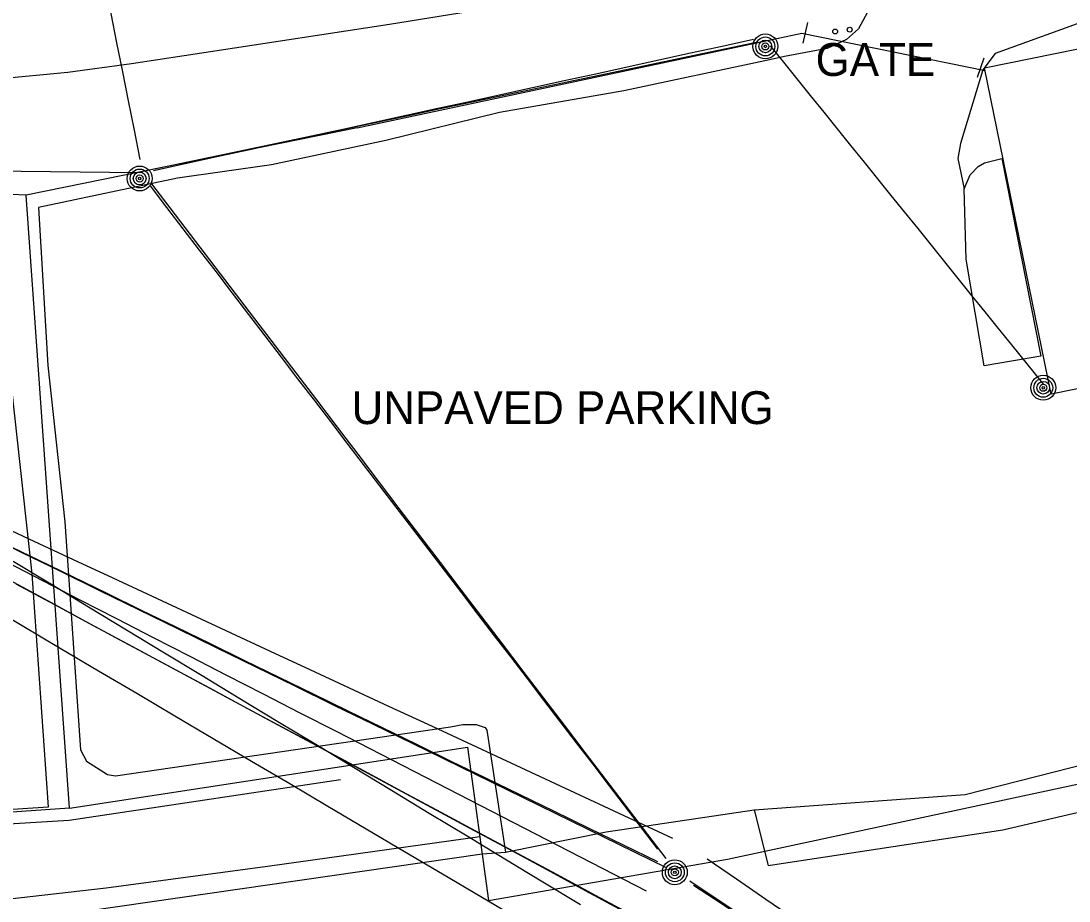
# Model space of a CAD drawing. Extents: x 368532 to 392481, y 10654822 to 10676899.
# Drawn here: x 383387.4 to 383547, y 10657089.3 to 10657223.4 of the extents above; entities that cross this region are included whole.
import ezdxf

# ---------------------------------------------------------------- set-up
doc = ezdxf.new("R2010")
doc.units = 0
for name, color, linetype in [('p_Catenary', 7, 'Continuous'), ('p_dtm sidewalk', 7, 'Continuous'), ('p_dtm slab', 7, 'Continuous'), ('p_railroad rr control', 7, 'Continuous'), ('p_road general road feature', 7, 'Continuous'), ('p_road guard fences', 7, 'Continuous'), ('p_structure building', 7, 'Continuous'), ('p_structure fence', 7, 'Continuous'), ('p_structure unidentified', 7, 'Continuous'), ('p_utility general pole', 7, 'Continuous')]:
    doc.layers.add(name, color=color, linetype=linetype)

msp = doc.modelspace()

# ---------------------------------------------------------------- linework, layer by layer
at = {"layer": 'p_Catenary'}
for points in [[(383405.53, 10657202.3), (383404.65, 10657206.74), (383403.77, 10657211.19), (383402.88, 10657215.63), (383402, 10657220.07), (383401.11, 10657224.52), (383400.23, 10657228.96), (383399.34, 10657233.4), (383398.46, 10657237.85), (383397.57, 10657242.29), (383396.69, 10657246.73), (383395.81, 10657251.18), (383394.92, 10657255.62), (383394.04, 10657260.06), (383393.15, 10657264.51), (383392.27, 10657268.95), (383391.38, 10657273.39), (383390.5, 10657277.84), (383389.61, 10657282.28), (383388.73, 10657286.72)], [(383407.57, 10657200.6), (383412.38, 10657201.65), (383417.19, 10657202.71), (383422, 10657203.76), (383426.81, 10657204.81), (383431.62, 10657205.87), (383436.43, 10657206.92), (383441.24, 10657207.97), (383446.05, 10657209.03), (383450.86, 10657210.08), (383455.68, 10657211.13), (383460.49, 10657212.19), (383465.3, 10657213.24), (383470.11, 10657214.29), (383474.92, 10657215.35), (383479.73, 10657216.4), (383484.54, 10657217.45), (383489.35, 10657218.51), (383494.16, 10657219.56), (383498.97, 10657220.62)], [(383407.73, 10657200.85), (383412.56, 10657201.87), (383417.4, 10657202.89), (383422.24, 10657203.91), (383427.07, 10657204.93), (383431.91, 10657205.94), (383436.74, 10657206.96), (383441.58, 10657207.98), (383446.41, 10657209), (383451.25, 10657210.02), (383456.08, 10657211.04), (383460.92, 10657212.06), (383465.76, 10657213.07), (383470.59, 10657214.09), (383475.43, 10657215.11), (383480.26, 10657216.13), (383485.1, 10657217.15), (383489.93, 10657218.17), (383494.77, 10657219.18), (383499.61, 10657220.2)], [(383501.49, 10657219.61), (383503.53, 10657217.08), (383505.57, 10657214.54), (383507.61, 10657212.01), (383509.66, 10657209.48), (383511.7, 10657206.95), (383513.74, 10657204.41), (383515.79, 10657201.88), (383517.83, 10657199.35), (383519.87, 10657196.81), (383521.92, 10657194.28), (383523.96, 10657191.75), (383526, 10657189.21), (383528.04, 10657186.68), (383530.09, 10657184.15), (383532.13, 10657181.62), (383534.17, 10657179.08), (383536.22, 10657176.55), (383538.26, 10657174.02), (383543.11, 10657168)], [(383382.93, 10657200.54), (383387.42, 10657200.48), (383391.9, 10657200.43), (383396.39, 10657200.38), (383400.87, 10657200.33), (383405.36, 10657200.28)], [(383407.06, 10657198.24), (383409.55, 10657194.98), (383412.05, 10657191.71), (383414.54, 10657188.45), (383417.04, 10657185.19), (383419.54, 10657181.92), (383422.03, 10657178.66), (383424.53, 10657175.4), (383427.03, 10657172.14), (383429.52, 10657168.87), (383432.02, 10657165.61), (383434.52, 10657162.35), (383437.01, 10657159.08), (383439.51, 10657155.82), (383442.01, 10657152.56), (383444.5, 10657149.3), (383447, 10657146.03), (383449.49, 10657142.77), (383451.99, 10657139.51), (383454.49, 10657136.24), (383456.98, 10657132.98), (383459.48, 10657129.72), (383461.98, 10657126.46), (383464.47, 10657123.19), (383466.97, 10657119.93), (383469.47, 10657116.67), (383471.96, 10657113.4), (383474.46, 10657110.14), (383476.96, 10657106.88), (383484.34, 10657097.22)], [(383407.12, 10657198.79), (383422.94, 10657178.02), (383426.09, 10657173.89), (383429.23, 10657169.77), (383432.38, 10657165.64), (383435.52, 10657161.51), (383438.67, 10657157.38), (383441.81, 10657153.25), (383444.96, 10657149.12), (383448.1, 10657144.99), (383451.25, 10657140.86), (383454.39, 10657136.73), (383457.54, 10657132.6), (383460.68, 10657128.47), (383463.83, 10657124.34), (383466.97, 10657120.21), (383470.12, 10657116.08), (383473.26, 10657111.95), (383476.41, 10657107.82), (383485.59, 10657095.77)], [(383383.35, 10657146.92), (383389.35, 10657144.13), (383395.35, 10657141.34), (383401.35, 10657138.55), (383407.35, 10657135.76), (383413.36, 10657132.97), (383419.36, 10657130.18), (383425.36, 10657127.39), (383431.36, 10657124.6), (383437.36, 10657121.81), (383443.36, 10657119.02), (383449.36, 10657116.23), (383486.62, 10657098.91)], [(383381.46, 10657145.36), (383387.42, 10657142.45), (383393.38, 10657139.54), (383399.33, 10657136.63), (383405.29, 10657133.72), (383411.24, 10657130.81), (383417.2, 10657127.9), (383423.15, 10657124.98), (383429.11, 10657122.07), (383435.06, 10657119.16), (383441.02, 10657116.25), (383446.97, 10657113.34), (383485.65, 10657094.43)], [(383384.74, 10657143.85), (383389.98, 10657141.3), (383395.22, 10657138.74), (383400.46, 10657136.19), (383405.7, 10657133.63), (383410.95, 10657131.08), (383416.19, 10657128.52), (383421.43, 10657125.97), (383426.67, 10657123.42), (383431.91, 10657120.86), (383437.16, 10657118.31), (383442.4, 10657115.75), (383447.64, 10657113.2), (383452.88, 10657110.64), (383458.12, 10657108.09), (383463.36, 10657105.53), (383468.61, 10657102.98), (383473.85, 10657100.42), (383479.09, 10657097.87), (383484.33, 10657095.32)], [(383385.17, 10657140.96), (383390.76, 10657138.09), (383396.35, 10657135.22), (383401.93, 10657132.35), (383407.52, 10657129.47), (383413.11, 10657126.6), (383418.7, 10657123.73), (383424.29, 10657120.86), (383429.88, 10657117.99), (383435.47, 10657115.12), (383482.63, 10657090.88)], [(383386.17, 10657141.1), (383391.93, 10657137.61), (383397.69, 10657134.12), (383403.46, 10657130.63), (383409.22, 10657127.14), (383414.98, 10657123.65), (383420.74, 10657120.17), (383426.51, 10657116.68), (383432.27, 10657113.19), (383438.03, 10657109.7), (383443.8, 10657106.21), (383449.56, 10657102.72), (383455.32, 10657099.23), (383461.09, 10657095.75), (383466.85, 10657092.26), (383472.61, 10657088.77)], [(383385.57, 10657138.22), (383391.42, 10657135.07), (383397.27, 10657131.91), (383403.12, 10657128.76), (383408.97, 10657125.61), (383414.82, 10657122.46), (383420.67, 10657119.31), (383426.52, 10657116.16), (383432.37, 10657113), (383438.22, 10657109.85), (383444.07, 10657106.7), (383449.92, 10657103.55), (383455.77, 10657100.4), (383461.62, 10657097.25), (383467.47, 10657094.09), (383473.32, 10657090.94), (383479.17, 10657087.79)], [(383386.6, 10657137.62), (383392.48, 10657134.46), (383398.37, 10657131.3), (383404.25, 10657128.14), (383410.13, 10657124.98), (383416.01, 10657121.82), (383421.9, 10657118.66), (383427.78, 10657115.5), (383433.66, 10657112.34), (383439.54, 10657109.18), (383445.43, 10657106.02), (383451.31, 10657102.86), (383457.19, 10657099.7), (383463.07, 10657096.54), (383468.96, 10657093.39), (383474.84, 10657090.23), (383480.72, 10657087.07)], [(383381.73, 10657134.72), (383387.55, 10657131.28), (383393.37, 10657127.84), (383399.2, 10657124.4), (383405.02, 10657120.96), (383410.84, 10657117.52), (383416.67, 10657114.08), (383422.49, 10657110.64), (383428.31, 10657107.2), (383434.14, 10657103.76), (383439.96, 10657100.32), (383445.78, 10657096.88), (383451.6, 10657093.44), (383457.43, 10657090), (383463.25, 10657086.56)], [(383491.88, 10657095.74), (383496.36, 10657092.68), (383500.83, 10657089.62), (383505.3, 10657086.56), (383509.78, 10657083.5), (383514.25, 10657080.44), (383518.72, 10657077.38), (383523.2, 10657074.32), (383527.67, 10657071.26), (383532.14, 10657068.2), (383536.62, 10657065.14), (383541.09, 10657062.08), (383545.56, 10657059.02), (383550.04, 10657055.96)], [(383489.28, 10657092.39), (383493.58, 10657089.51), (383497.89, 10657086.63), (383502.2, 10657083.75), (383506.51, 10657080.87), (383510.82, 10657077.99), (383515.13, 10657075.11), (383519.44, 10657072.23), (383523.75, 10657069.36), (383528.06, 10657066.48), (383532.36, 10657063.6), (383536.67, 10657060.72), (383540.98, 10657057.84), (383545.29, 10657054.96), (383549.6, 10657052.08)], [(383489.83, 10657091.71), (383494.16, 10657088.86), (383498.48, 10657086), (383502.8, 10657083.14), (383507.12, 10657080.28), (383511.44, 10657077.43), (383515.76, 10657074.57), (383520.08, 10657071.71), (383524.41, 10657068.86), (383528.73, 10657066), (383533.05, 10657063.14), (383537.37, 10657060.28), (383541.69, 10657057.43), (383546.01, 10657054.57), (383550.33, 10657051.71)]]:
    msp.add_lwpolyline(points, dxfattribs=at)
at = {"layer": 'p_dtm sidewalk'}
for p, q in [((383443.51, 10657222.9), (383466.49, 10657226.65)), ((383416.25, 10657218.73), (383443.51, 10657222.9)), ((383404.24, 10657216.89), (383416.25, 10657218.73)), ((383394.51, 10657215.59), (383404.24, 10657216.89)), ((383382.41, 10657214.41), (383394.51, 10657215.59))]:
    msp.add_line(p, q, dxfattribs=at)
at = {"layer": 'p_dtm slab'}
for p, q in [((383534.16, 10657201.76), (383536.76, 10657202.42)), ((383536.76, 10657202.42), (383542.73, 10657172.3)), ((383531.98, 10657199.94), (383533.17, 10657201.23)), ((383533.17, 10657201.23), (383534.16, 10657201.76)), ((383531.05, 10657197.83), (383531.98, 10657199.94)), ((383531.35, 10657187.09), (383531.05, 10657197.83)), ((383534.1, 10657170.82), (383531.35, 10657187.09)), ((383542.73, 10657172.3), (383534.1, 10657170.82))]:
    msp.add_line(p, q, dxfattribs=at)
at = {"layer": 'p_railroad rr control'}
msp.add_lwpolyline([(383232.24, 10657083.62), (383245.35, 10657083.12), (383260.32, 10657082.88), (383274.81, 10657083.05), (383295.48, 10657083.51), (383317.04, 10657084.73), (383336.94, 10657085.81), (383355.23, 10657087.01), (383375.85, 10657088.55), (383400.38, 10657091.33), (383424.95, 10657094.63), (383457.25, 10657099.14)], dxfattribs=at)
at = {"layer": 'p_road general road feature'}
for p, q in [((383563.14, 10657228.39), (383535.75, 10657218.4)), ((383517.31, 10657226.66), (383514.95, 10657222.16)), ((383514.95, 10657222.16), (383513.13, 10657220.56)), ((383513.13, 10657220.56), (383510.2, 10657219.17)), ((383510.2, 10657219.17), (383503.69, 10657217.99)), ((383535.75, 10657218.4), (383533.86, 10657215.94)), ((383501.64, 10657217.5), (383479.21, 10657212.75)), ((383503.69, 10657217.99), (383501.64, 10657217.5)), ((383533.86, 10657215.94), (383530.47, 10657204.72)), ((383479.21, 10657212.75), (383460.28, 10657209.43)), ((383460.28, 10657209.43), (383442.93, 10657205.17)), ((383442.93, 10657205.17), (383425.56, 10657201.44)), ((383530.47, 10657204.72), (383530.06, 10657202.45)), ((383530.06, 10657202.45), (383531.05, 10657197.83)), ((383425.56, 10657201.44), (383411.21, 10657199.43)), ((383411.21, 10657199.43), (383390.07, 10657194.96)), ((383390.07, 10657194.96), (383391.45, 10657170.87)), ((383384.55, 10657179.89), (383389.02, 10657139.16)), ((383391.45, 10657170.87), (383394.08, 10657147.09)), ((383394.08, 10657147.09), (383396.45, 10657112.32)), ((383389.02, 10657139.16), (383391.53, 10657103.62)), ((383452.78, 10657115.86), (383454.7, 10657116.2)), ((383454.7, 10657116.2), (383456.69, 10657116.22)), ((383456.69, 10657116.22), (383458.07, 10657115.77)), ((383401.78, 10657108.4), (383452.78, 10657115.86)), ((383458.07, 10657115.77), (383458.36, 10657115.34)), ((383458.36, 10657115.34), (383461.19, 10657096.76)), ((383396.45, 10657112.32), (383397.37, 10657110.62)), ((383397.37, 10657110.62), (383400.56, 10657108.58)), ((383531.2, 10657105.56), (383550.15, 10657110.38)), ((383400.56, 10657108.58), (383401.78, 10657108.4)), ((383536.91, 10657100.15), (383574.75, 10657109.03)), ((383499.06, 10657103.19), (383531.2, 10657105.56)), ((383391.53, 10657103.62), (383355.95, 10657101.14)), ((383476.51, 10657099.85), (383499.06, 10657103.19)), ((383499.06, 10657103.19), (383501.19, 10657094.71)), ((383501.19, 10657094.71), (383536.91, 10657100.15)), ((383461.19, 10657096.76), (383476.51, 10657099.85)), ((383457.61, 10657096.49), (383461.19, 10657096.76)), ((383291.57, 10657072.49), (383457.61, 10657096.49))]:
    msp.add_line(p, q, dxfattribs=at)
at = {"layer": 'p_road guard fences'}
for p, q in [((383436.06, 10657107.76), (383394.71, 10657101.56)), ((383394.71, 10657101.56), (383376.7, 10657100.53))]:
    msp.add_line(p, q, dxfattribs=at)
at = {"layer": 'p_structure building'}
msp.add_lwpolyline([(383544.27, 10657166.52), (383534.15, 10657216.22), (383566.18, 10657222.75), (383576.31, 10657173.05)], close=True, dxfattribs=at)
at = {"layer": 'p_structure fence'}
for p, q in [((383506.5, 10657219.98), (383507.23, 10657223.16)), ((383438.59, 10657207.09), (383506.3, 10657221.52)), ((383506.3, 10657221.52), (383534.23, 10657215.81)), ((383533.06, 10657214.82), (383534.09, 10657217.74)), ((383438.59, 10657207.09), (383388.19, 10657196.83)), ((383388.19, 10657196.83), (383276.57, 10657202.43)), ((383394.78, 10657103.45), (383388.19, 10657196.83)), ((383495.02, 10657095.69), (383610.61, 10657120.53)), ((383394.78, 10657103.45), (383455.39, 10657112.75)), ((383455.39, 10657112.75), (383458.58, 10657089.38)), ((383394.78, 10657103.45), (383341.37, 10657099.9)), ((383458.58, 10657089.38), (383495.02, 10657095.69))]:
    msp.add_line(p, q, dxfattribs=at)
at = {"layer": 'p_structure unidentified'}
for centre in [(383511.39, 10657221.78), (383513.61, 10657222.05)]:
    msp.add_circle(centre, 0.375, dxfattribs=at)
at = {"layer": 'p_utility general pole'}
for centre, radius in [((383500.76, 10657219.5), 1.9), ((383500.76, 10657219.5), 1.44), ((383500.76, 10657219.5), 0.973), ((383500.76, 10657219.5), 0.539), ((383500.76, 10657219.5), 0.192), ((383405.46, 10657199.38), 1.9), ((383405.46, 10657199.38), 1.44), ((383405.46, 10657199.38), 0.973), ((383405.46, 10657199.38), 0.539), ((383405.46, 10657199.38), 0.192), ((383543.09, 10657167.5), 1.9), ((383543.09, 10657167.5), 1.44), ((383543.09, 10657167.5), 0.973), ((383543.09, 10657167.5), 0.539), ((383543.09, 10657167.5), 0.192), ((383486.97, 10657093.69), 1.9), ((383486.97, 10657093.69), 1.44), ((383486.97, 10657093.69), 0.973), ((383486.97, 10657093.69), 0.539), ((383486.97, 10657093.69), 0.192)]:
    msp.add_circle(centre, radius, dxfattribs=at)

# ---------------------------------------------------------------- texts
at = {"layer": 'p_road general road feature'}
msp.add_text(' UNPAVED PARKING', height=5, dxfattribs=at).set_placement((383435.88, 10657161.97))
at = {"layer": 'p_structure fence'}
msp.add_text(' GATE', height=5, dxfattribs=at).set_placement((383506.56, 10657215))

doc.saveas('drawing.dxf')
